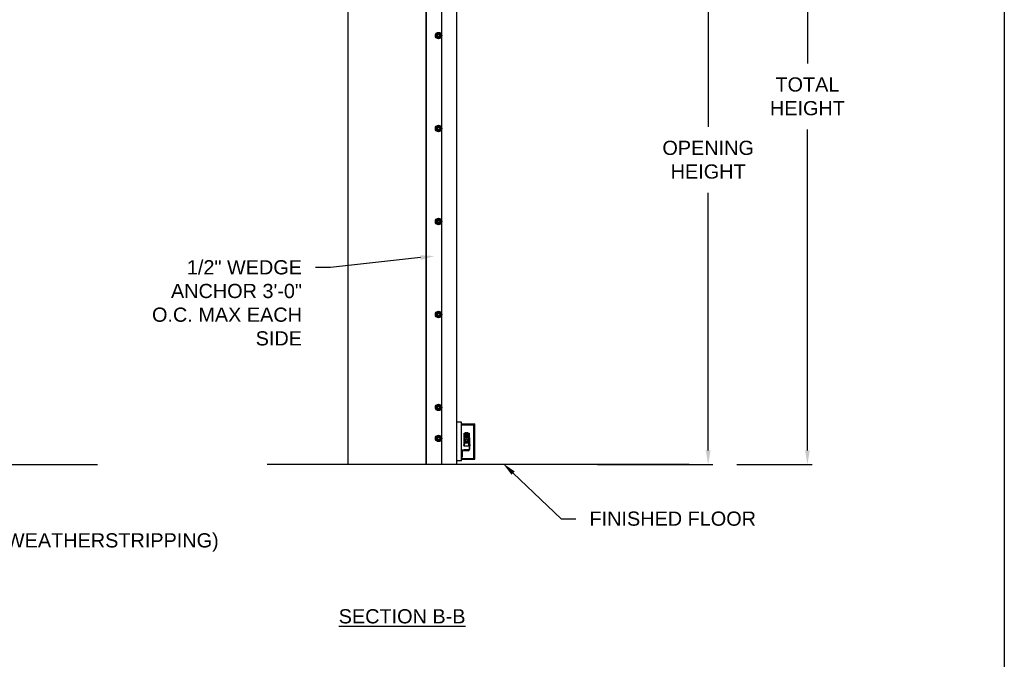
# Model space of a CAD drawing. Header units: inches. Extents: x 170 to 312, y 215 to 248.
# Tile 583 of 656: x 305.88 to 312.38, y 219.13 to 223.35. Entities that reach past the tile are written whole.
import ezdxf
from ezdxf import colors
from ezdxf.entities.mleader import LeaderData, LeaderLine
from ezdxf.math import Vec2, Vec3

# ---------------------------------------------------------------- set-up
doc = ezdxf.new("R2010")
doc.units = ezdxf.units.IN
doc.header["$LTSCALE"] = 0.25
doc.header["$MEASUREMENT"] = 0
doc.layers.add('ANNOTATIONS', color=1, linetype='Continuous')
doc.layers.add('MOTOR LH', color=7, linetype='Continuous')
doc.styles.add('ARIAL', font='arial.ttf', dxfattribs={"height": 0.09375})
doc.dimstyles.new('STANDARD$0', dxfattribs={"dimtxt": 0.09375, "dimasz": 0.09375, "dimexe": 0.03125, "dimexo": 0.046875, "dimgap": 0.09, "dimtad": 0, "dimtih": 1, "dimtoh": 1, "dimdec": 4, "dimzin": 0, "dimdsep": 46, "dimtxsty": 'ARIAL', "dimcen": 0.09, "dimadec": 0, "dimazin": 0, "dimtfac": 1, "dimtdec": 4, "dimtofl": 0, "dimtmove": 0, "dimatfit": 1, "dimfxl": 1, "dimtolj": 1, "dimtzin": 0, "dimarcsym": 0})

# ---------------------------------------------------------------- blocks, each defined once
blk = doc.blocks.new('*D138')
at = {"layer": 'ANNOTATIONS', "color": 0, "lineweight": -2, "transparency": 16777216}
for p, q in [((308.6062, 224.4367), (310.4521, 224.4367)), ((310.4209, 224.343), (310.4209, 222.6434)), ((310.4209, 220.5089), (310.4209, 222.2085)), ((309.6903, 220.4151), (310.4521, 220.4151))]:
    blk.add_line(p, q, dxfattribs=at)
at = {"layer": 'ANNOTATIONS', "color": 0, "transparency": 16777216}
for points in [[(310.4052, 224.343), (310.4365, 224.343), (310.4209, 224.4367)], [(310.4052, 220.5089), (310.4365, 220.5089), (310.4209, 220.4151)]]:
    blk.add_solid(points, dxfattribs=at)
at = {"layer": 'defpoints', "color": 0, "transparency": 16777216}
for p in [(308.5593, 224.4367), (309.6435, 220.4151), (310.4209, 220.4151)]:
    blk.add_point(p, dxfattribs=at)
at = {"layer": 'ANNOTATIONS', "color": 0, "transparency": 16777216, "insert": (310.4209, 222.4259), "char_height": 0.09375, "attachment_point": 5, "style": 'ARIAL'}
blk.add_mtext('\\A1;OPENING\\PHEIGHT', dxfattribs=at)
blk = doc.blocks.new('*D139')
at = {"layer": 'ANNOTATIONS', "color": 0, "lineweight": -2, "transparency": 16777216}
for p, q in [((308.6062, 225.2727), (311.1071, 225.2727)), ((311.0759, 225.179), (311.0759, 223.0613)), ((311.0759, 220.5089), (311.0759, 222.6265)), ((310.6107, 220.4151), (311.1071, 220.4151))]:
    blk.add_line(p, q, dxfattribs=at)
at = {"layer": 'ANNOTATIONS', "color": 0, "transparency": 16777216}
for points in [[(311.0602, 225.179), (311.0915, 225.179), (311.0759, 225.2727)], [(311.0602, 220.5089), (311.0915, 220.5089), (311.0759, 220.4151)]]:
    blk.add_solid(points, dxfattribs=at)
at = {"layer": 'defpoints', "color": 0, "transparency": 16777216}
for p in [(308.5593, 225.2727), (310.5638, 220.4151), (311.0759, 220.4151)]:
    blk.add_point(p, dxfattribs=at)
at = {"layer": 'ANNOTATIONS', "color": 0, "transparency": 16777216, "insert": (311.0759, 222.8439), "char_height": 0.09375, "attachment_point": 5, "style": 'ARIAL'}
blk.add_mtext('\\A1;TOTAL\\PHEIGHT', dxfattribs=at)

msp = doc.modelspace()

# ---------------------------------------------------------------- linework, layer by layer
at = {"layer": 'defpoints'}
msp.add_lwpolyline([(312.37519, 214.75854), (292.90531, 214.75854), (292.90531, 227.49365), (312.37519, 227.49365)], close=True, dxfattribs=at)
at = {"layer": 'MOTOR LH'}
for p, q in [((308.04365, 225.91347), (308.04365, 220.41511)), ((308.55928, 220.41511), (308.55928, 225.91347)), ((308.5611, 220.41779), (308.5611, 225.22508)), ((308.6633, 220.41779), (308.6633, 225.22508)), ((308.76336, 220.41779), (308.76336, 224.60767)), ((308.7922, 220.69471), (308.7624, 220.69471)), ((308.7922, 220.43923), (308.7922, 220.69471)), ((308.7922, 220.68406), (308.88201, 220.68406)), ((308.7922, 220.67766), (308.8756, 220.67766)), ((308.8756, 220.45628), (308.8756, 220.67766)), ((308.88201, 220.44987), (308.88201, 220.68406)), ((308.81009, 220.62346), (308.84362, 220.62346)), ((308.81009, 220.57875), (308.81009, 220.62346)), ((308.81009, 220.61639), (308.81143, 220.61676)), ((308.81143, 220.60258), (308.81009, 220.6027)), ((308.81143, 220.62346), (308.81143, 220.60258)), ((308.81143, 220.61676), (308.84228, 220.61676)), ((308.81546, 220.60258), (308.81143, 220.60258)), ((308.81277, 220.60258), (308.81277, 220.58495)), ((308.82283, 220.61542), (308.81546, 220.61676)), ((308.81546, 220.61676), (308.81546, 220.58815)), ((308.82283, 220.60201), (308.81546, 220.60258)), ((308.81948, 220.62682), (308.81613, 220.62346)), ((308.81948, 220.62682), (308.8235, 220.62682)), ((308.82283, 220.61542), (308.83088, 220.61542)), ((308.82283, 220.61542), (308.82283, 220.59213)), ((308.83088, 220.60201), (308.82283, 220.60201)), ((308.8235, 220.62682), (308.82685, 220.62346)), ((308.83021, 220.62682), (308.82685, 220.62346)), ((308.83021, 220.62682), (308.83423, 220.62682)), ((308.83825, 220.61676), (308.83088, 220.61542)), ((308.83088, 220.61542), (308.83088, 220.59213)), ((308.83825, 220.60258), (308.83088, 220.60201)), ((308.83423, 220.62682), (308.83758, 220.62346)), ((308.83825, 220.61676), (308.83825, 220.58815)), ((308.84228, 220.60258), (308.83825, 220.60258)), ((308.84094, 220.58495), (308.84094, 220.60258)), ((308.84228, 220.60258), (308.84228, 220.62346)), ((308.84228, 220.61676), (308.84362, 220.61639)), ((308.84362, 220.6027), (308.84228, 220.60258)), ((308.84362, 220.62346), (308.84362, 220.57875)), ((308.8054, 220.54568), (308.8054, 220.54031)), ((308.81764, 220.59182), (308.80842, 220.57585)), ((308.80842, 220.57585), (308.81089, 220.57585)), ((308.80842, 220.57585), (308.81764, 220.55989)), ((308.81009, 220.53629), (308.81009, 220.57295)), ((308.84362, 220.53629), (308.81009, 220.53629)), ((308.81277, 220.55775), (308.81127, 220.53629)), ((308.81277, 220.56676), (308.81277, 220.55775)), ((308.81277, 220.55775), (308.84094, 220.55775)), ((308.81764, 220.59182), (308.81887, 220.58968)), ((308.83607, 220.59182), (308.81764, 220.59182)), ((308.81887, 220.56203), (308.81764, 220.55989)), ((308.81764, 220.55989), (308.83607, 220.55989)), ((308.82283, 220.59213), (308.82175, 220.59182)), ((308.83196, 220.59182), (308.83088, 220.59213)), ((308.83607, 220.59182), (308.83484, 220.58968)), ((308.83607, 220.55989), (308.83484, 220.56203)), ((308.84529, 220.57585), (308.83607, 220.59182)), ((308.83607, 220.55989), (308.84529, 220.57585)), ((308.84094, 220.55775), (308.84094, 220.56676)), ((308.84244, 220.53629), (308.84094, 220.55775)), ((308.84529, 220.57585), (308.84282, 220.57585)), ((308.84362, 220.59074), (308.84563, 220.59074)), ((308.84362, 220.57295), (308.84362, 220.51497)), ((308.84563, 220.59074), (308.84563, 220.51497)), ((308.84937, 220.54561), (308.84938, 220.54562)), ((308.7922, 220.51161), (308.8433, 220.51161)), ((308.79861, 220.49908), (308.79861, 220.46665)), ((308.83717, 220.50521), (308.80474, 220.50521)), ((308.81009, 220.51161), (308.81009, 220.51363)), ((308.81009, 220.51363), (308.84228, 220.51363)), ((308.8433, 220.51161), (308.8433, 220.51134)), ((298.56454, 220.41511), (306.39094, 220.41511)), ((310.29621, 220.41511), (307.50968, 220.41511)), ((308.5611, 220.41779), (308.76336, 220.41779)), ((308.7922, 220.43923), (308.7624, 220.43923)), ((308.79247, 220.46052), (308.7922, 220.46052)), ((308.7922, 220.45628), (308.8756, 220.45628)), ((308.7922, 220.44987), (308.88201, 220.44987))]:
    msp.add_line(p, q, dxfattribs=at)
at = {"layer": 'MOTOR LH', "flags": 128}
for points in [[(308.84974, 220.54362), (308.84972, 220.54361), (308.84969, 220.54361), (308.84966, 220.54361), (308.84961, 220.5436), (308.84956, 220.5436), (308.8495, 220.54359), (308.84944, 220.54359), (308.84937, 220.54358)], [(308.84937, 220.54241), (308.84944, 220.54241), (308.8495, 220.5424), (308.84956, 220.54239), (308.84961, 220.54239), (308.84966, 220.54239), (308.84969, 220.54238), (308.84972, 220.54238), (308.84974, 220.54238)]]:
    msp.add_lwpolyline(points, dxfattribs=at)
at = {"layer": 'MOTOR LH'}
for centre, radius in [((308.64201, 223.2451), 0.02129), ((308.64201, 223.2451), 0.01277), ((308.64201, 223.2451), 0.00852), ((308.64201, 223.2451), 0.0075), ((308.64201, 222.63195), 0.02129), ((308.64201, 222.63195), 0.01277), ((308.64201, 222.63195), 0.00852), ((308.64201, 222.63195), 0.0075), ((308.64201, 222.0188), 0.02129), ((308.64201, 222.0188), 0.01277), ((308.64201, 222.0188), 0.00852), ((308.64201, 222.0188), 0.0075), ((308.64201, 221.40564), 0.02129), ((308.64201, 221.40564), 0.01277), ((308.64201, 221.40564), 0.00852), ((308.64201, 221.40564), 0.0075), ((308.64201, 220.79249), 0.02129), ((308.64201, 220.79249), 0.01277), ((308.64201, 220.79249), 0.00852), ((308.64201, 220.79249), 0.0075), ((308.64201, 220.58811), 0.02129), ((308.64201, 220.58811), 0.01277), ((308.64201, 220.58811), 0.00852), ((308.64201, 220.58811), 0.0075), ((308.82685, 220.57585), 0.01597), ((308.82685, 220.57585), 0.00738), ((308.82685, 220.57585), 0.00671)]:
    msp.add_circle(centre, radius, dxfattribs=at)
for centre, radius, start, end in [((308.82685, 220.57585), 0.01676, 132.269594, 167.730406), ((308.82685, 220.57585), 0.01676, 192.269594, 227.730406), ((308.82685, 220.57585), 0.01676, 252.269594, 287.730406), ((308.82685, 220.57585), 0.01676, 12.269594, 47.730406), ((308.82685, 220.57585), 0.01676, 312.269594, 347.730406), ((308.84762, 220.54772), 0.000644, 35.783043, 90), ((308.84762, 220.53828), 0.000644, 270, 324.216957), ((308.84107, 220.543), 0.00872, 17.528167, 35.783043), ((308.84107, 220.543), 0.00872, 324.216957, 342.471833), ((308.84102, 220.543), 0.00875, 4.056065, 17.367813), ((308.83897, 220.543), 0.01042, 356.787808, 3.212192), ((308.84102, 220.543), 0.00875, 342.632118, 355.944005), ((308.86132, 220.55526), 0.01908, 231.2107, 231.273727), ((308.79247, 220.46665), 0.00613, 270, 0), ((308.80474, 220.49908), 0.00613, 90, 180), ((308.83717, 220.51134), 0.00613, 270, 0), ((308.84228, 220.51497), 0.00335, 270, 0), ((308.84228, 220.51497), 0.00134, 270, 0)]:
    msp.add_arc(centre, radius, start, end, dxfattribs=at)
for points, knots in [([(308.64201, 223.25985), (308.64101, 223.25928), (308.63899, 223.25811), (308.63678, 223.25684), (308.63565, 223.25618), (308.63562, 223.25617)], [0, 0, 0, 0, 0.4843396, 0.98632, 1, 1, 1, 1]), ([(308.64839, 223.25617), (308.6475, 223.25668), (308.64568, 223.25773), (308.64356, 223.25895), (308.64236, 223.25965), (308.64201, 223.25985)], [0, 0, 0, 0, 0.40630307, 0.82725964, 1, 1, 1, 1]), ([(308.64839, 223.25617), (308.6475, 223.25668), (308.64568, 223.25773), (308.64356, 223.25895), (308.64236, 223.25965), (308.64201, 223.25985)], [0, 0, 0, 0, 0.4062953, 0.8272611, 1, 1, 1, 1]), ([(308.63562, 223.25617), (308.63472, 223.25565), (308.6329, 223.2546), (308.63079, 223.25338), (308.62958, 223.25268), (308.62923, 223.25248)], [0, 0, 0, 0, 0.4063029, 0.8272597, 1, 1, 1, 1]), ([(308.62923, 223.2451), (308.62923, 223.24527), (308.62923, 223.24638), (308.62923, 223.24844), (308.62923, 223.25072), (308.62923, 223.25204), (308.62923, 223.25248)], [0, 0, 0, 0, 0.0665057, 0.4352989, 0.8145616, 1, 1, 1, 1]), ([(308.62923, 223.23773), (308.62923, 223.23835), (308.62923, 223.23983), (308.62923, 223.24229), (308.62923, 223.24416), (308.62923, 223.2451)], [0, 0, 0, 0, 0.2654559, 0.628086, 1, 1, 1, 1]), ([(308.62923, 223.23773), (308.63023, 223.23715), (308.63225, 223.23599), (308.63446, 223.23471), (308.63559, 223.23406), (308.63562, 223.23404)], [0, 0, 0, 0, 0.4843391, 0.98632, 1, 1, 1, 1]), ([(308.63562, 223.23404), (308.63651, 223.23352), (308.63833, 223.23247), (308.64045, 223.23125), (308.64166, 223.23056), (308.64201, 223.23035)], [0, 0, 0, 0, 0.40629018, 0.82727519, 1, 1, 1, 1]), ([(308.64201, 223.23035), (308.643, 223.23093), (308.64502, 223.23209), (308.64723, 223.23337), (308.64836, 223.23402), (308.64839, 223.23404)], [0, 0, 0, 0, 0.48432975, 0.98634069, 1, 1, 1, 1]), ([(308.64201, 223.23035), (308.643, 223.23093), (308.64502, 223.23209), (308.64723, 223.23337), (308.64836, 223.23402), (308.64839, 223.23404)], [0, 0, 0, 0, 0.4843389, 0.9863397, 1, 1, 1, 1]), ([(308.65478, 223.25248), (308.65379, 223.25305), (308.65176, 223.25422), (308.64956, 223.25549), (308.64842, 223.25615), (308.64839, 223.25617)], [0, 0, 0, 0, 0.4843391, 0.98632, 1, 1, 1, 1]), ([(308.65478, 223.25248), (308.65379, 223.25305), (308.65176, 223.25422), (308.64956, 223.25549), (308.64842, 223.25615), (308.64839, 223.25617)], [0, 0, 0, 0, 0.4843494, 0.9863201, 1, 1, 1, 1]), ([(308.64839, 223.23404), (308.64929, 223.23456), (308.65111, 223.23561), (308.65322, 223.23683), (308.65443, 223.23753), (308.65478, 223.23773)], [0, 0, 0, 0, 0.4063026, 0.8272793, 1, 1, 1, 1]), ([(308.64839, 223.23404), (308.64929, 223.23456), (308.65111, 223.23561), (308.65322, 223.23683), (308.65443, 223.23753), (308.65478, 223.23773)], [0, 0, 0, 0, 0.4062946, 0.8272804, 1, 1, 1, 1]), ([(308.65478, 223.2451), (308.65478, 223.24527), (308.65478, 223.24638), (308.65478, 223.24844), (308.65478, 223.25072), (308.65478, 223.25204), (308.65478, 223.25248)], [0, 0, 0, 0, 0.0665057, 0.4352989, 0.8145616, 1, 1, 1, 1]), ([(308.65478, 223.23773), (308.65478, 223.23835), (308.65478, 223.23983), (308.65478, 223.24229), (308.65478, 223.24416), (308.65478, 223.2451)], [0, 0, 0, 0, 0.2654559, 0.628086, 1, 1, 1, 1]), ([(308.65478, 223.23773), (308.65478, 223.23835), (308.65478, 223.23983), (308.65478, 223.24229), (308.65478, 223.24416), (308.65478, 223.2451)], [0, 0, 0, 0, 0.2654541, 0.6280925, 1, 1, 1, 1]), ([(308.63562, 222.64301), (308.63472, 222.6425), (308.6329, 222.64145), (308.63079, 222.64022), (308.62958, 222.63953), (308.62923, 222.63933)], [0, 0, 0, 0, 0.4063027, 0.8272695, 1, 1, 1, 1]), ([(308.62923, 222.63195), (308.62923, 222.63212), (308.62923, 222.63322), (308.62923, 222.63529), (308.62923, 222.63756), (308.62923, 222.63889), (308.62923, 222.63933)], [0, 0, 0, 0, 0.0665254, 0.43527, 0.8145456, 1, 1, 1, 1]), ([(308.62923, 222.62457), (308.62923, 222.6252), (308.62923, 222.62668), (308.62923, 222.62914), (308.62923, 222.631), (308.62923, 222.63195)], [0, 0, 0, 0, 0.2654611, 0.6280578, 1, 1, 1, 1]), ([(308.62923, 222.62457), (308.63023, 222.624), (308.63225, 222.62283), (308.63446, 222.62156), (308.63559, 222.6209), (308.63562, 222.62089)], [0, 0, 0, 0, 0.4843391, 0.98632, 1, 1, 1, 1]), ([(308.64201, 222.6467), (308.64101, 222.64613), (308.63899, 222.64496), (308.63678, 222.64368), (308.63565, 222.64303), (308.63562, 222.64301)], [0, 0, 0, 0, 0.4843346, 0.9863304, 1, 1, 1, 1]), ([(308.63562, 222.62089), (308.63651, 222.62037), (308.63833, 222.61932), (308.64045, 222.6181), (308.64166, 222.6174), (308.64201, 222.6172)], [0, 0, 0, 0, 0.4062965, 0.8272672, 1, 1, 1, 1]), ([(308.64839, 222.64301), (308.6475, 222.64353), (308.64568, 222.64458), (308.64356, 222.6458), (308.64236, 222.6465), (308.64201, 222.6467)], [0, 0, 0, 0, 0.4062967, 0.8272676, 1, 1, 1, 1]), ([(308.64839, 222.64301), (308.6475, 222.64353), (308.64568, 222.64458), (308.64356, 222.6458), (308.64236, 222.6465), (308.64201, 222.6467)], [0, 0, 0, 0, 0.406289, 0.8272691, 1, 1, 1, 1]), ([(308.64201, 222.6172), (308.643, 222.61777), (308.64502, 222.61894), (308.64723, 222.62022), (308.64836, 222.62087), (308.64839, 222.62089)], [0, 0, 0, 0, 0.4843348, 0.9863303, 1, 1, 1, 1]), ([(308.64201, 222.6172), (308.643, 222.61777), (308.64502, 222.61894), (308.64723, 222.62022), (308.64836, 222.62087), (308.64839, 222.62089)], [0, 0, 0, 0, 0.484344, 0.9863293, 1, 1, 1, 1]), ([(308.65478, 222.63933), (308.65379, 222.6399), (308.65176, 222.64107), (308.64956, 222.64234), (308.64842, 222.643), (308.64839, 222.64301)], [0, 0, 0, 0, 0.4843289, 0.98632, 1, 1, 1, 1]), ([(308.65478, 222.63933), (308.65379, 222.6399), (308.65176, 222.64107), (308.64956, 222.64234), (308.64842, 222.643), (308.64839, 222.64301)], [0, 0, 0, 0, 0.4843392, 0.9863201, 1, 1, 1, 1]), ([(308.64839, 222.62089), (308.64929, 222.6214), (308.65111, 222.62245), (308.65322, 222.62368), (308.65443, 222.62437), (308.65478, 222.62457)], [0, 0, 0, 0, 0.4062924, 0.8272695, 1, 1, 1, 1]), ([(308.64839, 222.62089), (308.64929, 222.6214), (308.65111, 222.62245), (308.65322, 222.62368), (308.65443, 222.62437), (308.65478, 222.62457)], [0, 0, 0, 0, 0.4062844, 0.8272706, 1, 1, 1, 1]), ([(308.65478, 222.63195), (308.65478, 222.63212), (308.65478, 222.63322), (308.65478, 222.63529), (308.65478, 222.63756), (308.65478, 222.63889), (308.65478, 222.63933)], [0, 0, 0, 0, 0.0665254, 0.43527, 0.8145456, 1, 1, 1, 1]), ([(308.65478, 222.62457), (308.65478, 222.6252), (308.65478, 222.62668), (308.65478, 222.62914), (308.65478, 222.631), (308.65478, 222.63195)], [0, 0, 0, 0, 0.2654611, 0.6280578, 1, 1, 1, 1]), ([(308.65478, 222.62457), (308.65478, 222.6252), (308.65478, 222.62668), (308.65478, 222.62914), (308.65478, 222.631), (308.65478, 222.63195)], [0, 0, 0, 0, 0.2654593, 0.6280643, 1, 1, 1, 1]), ([(308.63562, 222.02986), (308.63472, 222.02934), (308.6329, 222.02829), (308.63079, 222.02707), (308.62958, 222.02637), (308.62923, 222.02617)], [0, 0, 0, 0, 0.4062926, 0.8272597, 1, 1, 1, 1]), ([(308.62923, 222.0188), (308.62923, 222.01897), (308.62923, 222.02007), (308.62923, 222.02213), (308.62923, 222.02441), (308.62923, 222.02574), (308.62923, 222.02617)], [0, 0, 0, 0, 0.0665463, 0.4352904, 0.8145654, 1, 1, 1, 1]), ([(308.64201, 222.03355), (308.64101, 222.03297), (308.63899, 222.03181), (308.63678, 222.03053), (308.63565, 222.02988), (308.63562, 222.02986)], [0, 0, 0, 0, 0.4843397, 0.9863305, 1, 1, 1, 1]), ([(308.64839, 222.02986), (308.6475, 222.03038), (308.64568, 222.03143), (308.64356, 222.03265), (308.64236, 222.03334), (308.64201, 222.03355)], [0, 0, 0, 0, 0.4062928, 0.8272596, 1, 1, 1, 1]), ([(308.64839, 222.02986), (308.6475, 222.03038), (308.64568, 222.03143), (308.64356, 222.03265), (308.64236, 222.03334), (308.64201, 222.03355)], [0, 0, 0, 0, 0.406285, 0.8272611, 1, 1, 1, 1]), ([(308.65478, 222.02617), (308.65379, 222.02675), (308.65176, 222.02791), (308.64956, 222.02919), (308.64842, 222.02984), (308.64839, 222.02986)], [0, 0, 0, 0, 0.4843391, 0.9863305, 1, 1, 1, 1]), ([(308.65478, 222.02617), (308.65379, 222.02675), (308.65176, 222.02791), (308.64956, 222.02919), (308.64842, 222.02984), (308.64839, 222.02986)], [0, 0, 0, 0, 0.4843494, 0.9863306, 1, 1, 1, 1]), ([(308.65478, 222.0188), (308.65478, 222.01897), (308.65478, 222.02007), (308.65478, 222.02213), (308.65478, 222.02441), (308.65478, 222.02574), (308.65478, 222.02617)], [0, 0, 0, 0, 0.0665463, 0.4352904, 0.8145654, 1, 1, 1, 1]), ([(308.62923, 222.01142), (308.62923, 222.01205), (308.62923, 222.01352), (308.62923, 222.01599), (308.62923, 222.01785), (308.62923, 222.0188)], [0, 0, 0, 0, 0.2654613, 0.6280785, 1, 1, 1, 1]), ([(308.62923, 222.01142), (308.63023, 222.01085), (308.63225, 222.00968), (308.63446, 222.0084), (308.63559, 222.00775), (308.63562, 222.00773)], [0, 0, 0, 0, 0.484334, 0.9863304, 1, 1, 1, 1]), ([(308.63562, 222.00773), (308.63651, 222.00722), (308.63833, 222.00617), (308.64045, 222.00495), (308.64166, 222.00425), (308.64201, 222.00405)], [0, 0, 0, 0, 0.4063027, 0.827269, 1, 1, 1, 1]), ([(308.64201, 222.00405), (308.643, 222.00462), (308.64502, 222.00579), (308.64723, 222.00706), (308.64836, 222.00772), (308.64839, 222.00773)], [0, 0, 0, 0, 0.4843298, 0.98632, 1, 1, 1, 1]), ([(308.64201, 222.00405), (308.643, 222.00462), (308.64502, 222.00579), (308.64723, 222.00706), (308.64836, 222.00772), (308.64839, 222.00773)], [0, 0, 0, 0, 0.4843389, 0.986319, 1, 1, 1, 1]), ([(308.64839, 222.00773), (308.64929, 222.00825), (308.65111, 222.0093), (308.65322, 222.01052), (308.65443, 222.01122), (308.65478, 222.01142)], [0, 0, 0, 0, 0.4062965, 0.8272677, 1, 1, 1, 1]), ([(308.64839, 222.00773), (308.64929, 222.00825), (308.65111, 222.0093), (308.65322, 222.01052), (308.65443, 222.01122), (308.65478, 222.01142)], [0, 0, 0, 0, 0.4062885, 0.8272688, 1, 1, 1, 1]), ([(308.65478, 222.01142), (308.65478, 222.01205), (308.65478, 222.01352), (308.65478, 222.01599), (308.65478, 222.01785), (308.65478, 222.0188)], [0, 0, 0, 0, 0.2654613, 0.6280785, 1, 1, 1, 1]), ([(308.65478, 222.01142), (308.65478, 222.01205), (308.65478, 222.01352), (308.65478, 222.01599), (308.65478, 222.01785), (308.65478, 222.0188)], [0, 0, 0, 0, 0.2654595, 0.6280849, 1, 1, 1, 1]), ([(308.63562, 221.41671), (308.63472, 221.41619), (308.6329, 221.41514), (308.63079, 221.41392), (308.62958, 221.41322), (308.62923, 221.41302)], [0, 0, 0, 0, 0.4062996, 0.8272686, 1, 1, 1, 1]), ([(308.62923, 221.40564), (308.62923, 221.40581), (308.62923, 221.40692), (308.62923, 221.40898), (308.62923, 221.41126), (308.62923, 221.41258), (308.62923, 221.41302)], [0, 0, 0, 0, 0.0665352, 0.4352862, 0.8145477, 1, 1, 1, 1]), ([(308.62923, 221.39827), (308.62923, 221.39889), (308.62923, 221.40037), (308.62923, 221.40283), (308.62923, 221.4047), (308.62923, 221.40564)], [0, 0, 0, 0, 0.2654613, 0.6280785, 1, 1, 1, 1]), ([(308.62923, 221.39827), (308.63023, 221.3977), (308.63225, 221.39653), (308.63446, 221.39525), (308.63559, 221.3946), (308.63562, 221.39458)], [0, 0, 0, 0, 0.4843366, 0.9863252, 1, 1, 1, 1]), ([(308.64201, 221.42039), (308.64101, 221.41982), (308.63899, 221.41865), (308.63678, 221.41738), (308.63565, 221.41672), (308.63562, 221.41671)], [0, 0, 0, 0, 0.4843371, 0.9863252, 1, 1, 1, 1]), ([(308.63562, 221.39458), (308.63651, 221.39406), (308.63833, 221.39301), (308.64045, 221.39179), (308.64166, 221.3911), (308.64201, 221.39089)], [0, 0, 0, 0, 0.4062996, 0.8272681, 1, 1, 1, 1]), ([(308.64839, 221.41671), (308.6475, 221.41722), (308.64568, 221.41827), (308.64356, 221.4195), (308.64236, 221.42019), (308.64201, 221.42039)], [0, 0, 0, 0, 0.40629469, 0.8272685, 1, 1, 1, 1]), ([(308.64839, 221.41671), (308.6475, 221.41722), (308.64568, 221.41827), (308.64356, 221.4195), (308.64236, 221.42019), (308.64201, 221.42039)], [0, 0, 0, 0, 0.4062869, 0.82727, 1, 1, 1, 1]), ([(308.64201, 221.39089), (308.643, 221.39147), (308.64502, 221.39263), (308.64723, 221.39391), (308.64836, 221.39456), (308.64839, 221.39458)], [0, 0, 0, 0, 0.4843323, 0.9863252, 1, 1, 1, 1]), ([(308.64201, 221.39089), (308.643, 221.39147), (308.64502, 221.39263), (308.64723, 221.39391), (308.64836, 221.39456), (308.64839, 221.39458)], [0, 0, 0, 0, 0.4843415, 0.9863242, 1, 1, 1, 1]), ([(308.65478, 221.41302), (308.65379, 221.41359), (308.65176, 221.41476), (308.64956, 221.41603), (308.64842, 221.41669), (308.64839, 221.41671)], [0, 0, 0, 0, 0.4843315, 0.9863252, 1, 1, 1, 1]), ([(308.65478, 221.41302), (308.65379, 221.41359), (308.65176, 221.41476), (308.64956, 221.41603), (308.64842, 221.41669), (308.64839, 221.41671)], [0, 0, 0, 0, 0.4843418, 0.9863253, 1, 1, 1, 1]), ([(308.64839, 221.39458), (308.64929, 221.3951), (308.65111, 221.39615), (308.65322, 221.39737), (308.65443, 221.39807), (308.65478, 221.39827)], [0, 0, 0, 0, 0.4062945, 0.8272686, 1, 1, 1, 1]), ([(308.64839, 221.39458), (308.64929, 221.3951), (308.65111, 221.39615), (308.65322, 221.39737), (308.65443, 221.39807), (308.65478, 221.39827)], [0, 0, 0, 0, 0.40628648, 0.82726969, 1, 1, 1, 1]), ([(308.65478, 221.40564), (308.65478, 221.40581), (308.65478, 221.40692), (308.65478, 221.40898), (308.65478, 221.41126), (308.65478, 221.41258), (308.65478, 221.41302)], [0, 0, 0, 0, 0.0665352, 0.4352862, 0.8145477, 1, 1, 1, 1]), ([(308.65478, 221.39827), (308.65478, 221.39889), (308.65478, 221.40037), (308.65478, 221.40283), (308.65478, 221.4047), (308.65478, 221.40564)], [0, 0, 0, 0, 0.2654613, 0.6280785, 1, 1, 1, 1]), ([(308.65478, 221.39827), (308.65478, 221.39889), (308.65478, 221.40037), (308.65478, 221.40283), (308.65478, 221.4047), (308.65478, 221.40564)], [0, 0, 0, 0, 0.2654595, 0.6280849, 1, 1, 1, 1]), ([(308.63562, 220.80355), (308.63472, 220.80304), (308.6329, 220.80199), (308.63079, 220.80076), (308.62958, 220.80007), (308.62923, 220.79987)], [0, 0, 0, 0, 0.40629704, 0.82726861, 1, 1, 1, 1]), ([(308.62923, 220.79249), (308.62923, 220.79266), (308.62923, 220.79376), (308.62923, 220.79583), (308.62923, 220.79811), (308.62923, 220.79943), (308.62923, 220.79987)], [0, 0, 0, 0, 0.0665355, 0.4352832, 0.8145516, 1, 1, 1, 1]), ([(308.62923, 220.78512), (308.62923, 220.78574), (308.62923, 220.78722), (308.62923, 220.78968), (308.62923, 220.79155), (308.62923, 220.79249)], [0, 0, 0, 0, 0.2654613, 0.6280733, 1, 1, 1, 1]), ([(308.64201, 220.80724), (308.64101, 220.80667), (308.63899, 220.8055), (308.63678, 220.80422), (308.63565, 220.80357), (308.63562, 220.80355)], [0, 0, 0, 0, 0.4843346, 0.9863252, 1, 1, 1, 1]), ([(308.64839, 220.80355), (308.6475, 220.80407), (308.64568, 220.80512), (308.64356, 220.80634), (308.64236, 220.80704), (308.64201, 220.80724)], [0, 0, 0, 0, 0.4062973, 0.8272685, 1, 1, 1, 1]), ([(308.64839, 220.80355), (308.6475, 220.80407), (308.64568, 220.80512), (308.64356, 220.80634), (308.64236, 220.80704), (308.64201, 220.80724)], [0, 0, 0, 0, 0.4062895, 0.82727, 1, 1, 1, 1]), ([(308.65478, 220.79987), (308.65379, 220.80044), (308.65176, 220.80161), (308.64956, 220.80288), (308.64842, 220.80354), (308.64839, 220.80355)], [0, 0, 0, 0, 0.484334, 0.9863252, 1, 1, 1, 1]), ([(308.65478, 220.79987), (308.65379, 220.80044), (308.65176, 220.80161), (308.64956, 220.80288), (308.64842, 220.80354), (308.64839, 220.80355)], [0, 0, 0, 0, 0.4843443, 0.9863253, 1, 1, 1, 1]), ([(308.65478, 220.79249), (308.65478, 220.79266), (308.65478, 220.79376), (308.65478, 220.79583), (308.65478, 220.79811), (308.65478, 220.79943), (308.65478, 220.79987)], [0, 0, 0, 0, 0.0665355, 0.4352832, 0.8145516, 1, 1, 1, 1]), ([(308.65478, 220.78512), (308.65478, 220.78574), (308.65478, 220.78722), (308.65478, 220.78968), (308.65478, 220.79155), (308.65478, 220.79249)], [0, 0, 0, 0, 0.2654613, 0.6280733, 1, 1, 1, 1]), ([(308.65478, 220.78512), (308.65478, 220.78574), (308.65478, 220.78722), (308.65478, 220.78968), (308.65478, 220.79155), (308.65478, 220.79249)], [0, 0, 0, 0, 0.2654594, 0.6280798, 1, 1, 1, 1]), ([(308.62923, 220.78512), (308.63023, 220.78454), (308.63225, 220.78337), (308.63446, 220.7821), (308.63559, 220.78145), (308.63562, 220.78143)], [0, 0, 0, 0, 0.4843328, 0.9863252, 1, 1, 1, 1]), ([(308.63562, 220.78143), (308.63651, 220.78091), (308.63833, 220.77986), (308.64045, 220.77864), (308.64166, 220.77794), (308.64201, 220.77774)], [0, 0, 0, 0, 0.4062945, 0.8272656, 1, 1, 1, 1]), ([(308.64201, 220.77774), (308.643, 220.77831), (308.64502, 220.77948), (308.64723, 220.78076), (308.64836, 220.78141), (308.64839, 220.78143)], [0, 0, 0, 0, 0.4843348, 0.9863278, 1, 1, 1, 1]), ([(308.64201, 220.77774), (308.643, 220.77831), (308.64502, 220.77948), (308.64723, 220.78076), (308.64836, 220.78141), (308.64839, 220.78143)], [0, 0, 0, 0, 0.484344, 0.9863268, 1, 1, 1, 1]), ([(308.64839, 220.78143), (308.64929, 220.78194), (308.65111, 220.783), (308.65322, 220.78422), (308.65443, 220.78491), (308.65478, 220.78512)], [0, 0, 0, 0, 0.406296, 0.8272666, 1, 1, 1, 1]), ([(308.64839, 220.78143), (308.64929, 220.78194), (308.65111, 220.783), (308.65322, 220.78422), (308.65443, 220.78491), (308.65478, 220.78512)], [0, 0, 0, 0, 0.4062881, 0.8272677, 1, 1, 1, 1]), ([(308.63562, 220.59917), (308.63472, 220.59865), (308.6329, 220.5976), (308.63079, 220.59638), (308.62958, 220.59568), (308.62923, 220.59548)], [0, 0, 0, 0, 0.40628846, 0.82726867, 1, 1, 1, 1]), ([(308.62923, 220.58811), (308.62923, 220.58828), (308.62923, 220.58938), (308.62923, 220.59144), (308.62923, 220.59372), (308.62923, 220.59505), (308.62923, 220.59548)], [0, 0, 0, 0, 0.0665305, 0.4352817, 0.8145511, 1, 1, 1, 1]), ([(308.64201, 220.60286), (308.64101, 220.60228), (308.63899, 220.60112), (308.63678, 220.59984), (308.63565, 220.59919), (308.63562, 220.59917)], [0, 0, 0, 0, 0.4843437, 0.9863253, 1, 1, 1, 1]), ([(308.64839, 220.59917), (308.6475, 220.59968), (308.64568, 220.60074), (308.64356, 220.60196), (308.64236, 220.60265), (308.64201, 220.60286)], [0, 0, 0, 0, 0.4062895, 0.8272688, 1, 1, 1, 1]), ([(308.65478, 220.59548), (308.65379, 220.59605), (308.65176, 220.59722), (308.64956, 220.5985), (308.64842, 220.59915), (308.64839, 220.59917)], [0, 0, 0, 0, 0.4843438, 0.9863266, 1, 1, 1, 1]), ([(308.65478, 220.58811), (308.65478, 220.58828), (308.65478, 220.58938), (308.65478, 220.59144), (308.65478, 220.59372), (308.65478, 220.59505), (308.65478, 220.59548)], [0, 0, 0, 0, 0.0665305, 0.4352817, 0.8145511, 1, 1, 1, 1]), ([(308.62923, 220.58073), (308.62923, 220.58136), (308.62923, 220.58283), (308.62923, 220.58529), (308.62923, 220.58716), (308.62923, 220.58811)], [0, 0, 0, 0, 0.2654596, 0.6280786, 1, 1, 1, 1]), ([(308.62923, 220.58073), (308.63023, 220.58016), (308.63225, 220.57899), (308.63446, 220.57771), (308.63559, 220.57706), (308.63562, 220.57704)], [0, 0, 0, 0, 0.4843446, 0.9863259, 1, 1, 1, 1]), ([(308.63562, 220.57704), (308.63651, 220.57653), (308.63833, 220.57548), (308.64045, 220.57425), (308.64166, 220.57356), (308.64201, 220.57336)], [0, 0, 0, 0, 0.4062895, 0.8272688, 1, 1, 1, 1]), ([(308.64201, 220.57336), (308.643, 220.57393), (308.64502, 220.5751), (308.64723, 220.57637), (308.64836, 220.57703), (308.64839, 220.57704)], [0, 0, 0, 0, 0.4843443, 0.9863259, 1, 1, 1, 1]), ([(308.64839, 220.57704), (308.64929, 220.57756), (308.65111, 220.57861), (308.65322, 220.57983), (308.65443, 220.58053), (308.65478, 220.58073)], [0, 0, 0, 0, 0.4062888, 0.8272688, 1, 1, 1, 1]), ([(308.65478, 220.58073), (308.65478, 220.58136), (308.65478, 220.58283), (308.65478, 220.58529), (308.65478, 220.58716), (308.65478, 220.58811)], [0, 0, 0, 0, 0.2654596, 0.6280786, 1, 1, 1, 1]), ([(308.82476, 220.56888), (308.82482, 220.5689), (308.82539, 220.56911), (308.82664, 220.56921), (308.82801, 220.56918), (308.82867, 220.56894), (308.82881, 220.56889)], [0, 0, 0, 0, 0.054228, 0.4668722, 0.8814806, 1, 1, 1, 1])]:
    msp.add_open_spline(points, degree=3, knots=knots, dxfattribs=at)
for points in [[(308.81009, 220.54568), (308.8054, 220.54568)], [(308.8054, 220.54031), (308.81009, 220.54031)], [(308.84762, 220.54836), (308.84563, 220.54836)], [(308.84563, 220.53763), (308.84762, 220.53763)]]:
    msp.add_open_spline(points, degree=1, dxfattribs=at)

# ---------------------------------------------------------------- texts
at = {"layer": 'ANNOTATIONS', "insert": (308.40108, 219.46119), "char_height": 0.09375, "width": 1.3823677, "attachment_point": 2, "style": 'ARIAL'}
msp.add_mtext('{\\LSECTION B-B}', dxfattribs=at)

# ---------------------------------------------------------------- dimensions: what is measured, and where the dimension line sits
at = {"layer": 'ANNOTATIONS'}
for base, p1, p2, text, picture, middle in [((311.07585, 220.41511), (308.55928, 225.27272), (310.56381, 220.41511), 'TOTAL\\PHEIGHT', '*D139', (311.07585, 222.84392)), ((310.42087, 220.41511), (308.55928, 224.43674), (309.64347, 220.41511), 'OPENING\\PHEIGHT', '*D138', (310.42087, 222.42592))]:
    dim = msp.add_linear_dim(base=base, p1=p1, p2=p2, angle=90, text=text, dimstyle='STANDARD$0', dxfattribs=at)
    dim.commit()
    dim.dimension.update_dxf_attribs({"geometry": picture, "text_midpoint": middle})

# ---------------------------------------------------------------- leaders
ml = msp.add_multileader_mtext('Standard', dxfattribs=at)
ml.set_content('1/2" WEDGE ANCHOR 3\'-0" O.C. MAX EACH SIDE', color=256, style='ARIAL')
ml.set_leader_properties()
ml.build(insert=Vec2(0, 0))
ml.multileader.update_dxf_attribs({"dogleg_length": 0.36, "arrow_head_size": 0.09375})
ctx = ml.context
ctx.base_point, ctx.char_height, ctx.arrow_head_size, ctx.landing_gap_size, ctx.plane_origin = Vec3(306.67769, 221.7159), 0.09375, 0.09375, 0.09, Vec3(305.77908, 221.28268)
ctx.text_align_type = 2
notes = []
notes.append((ctx, [(1, (1, 1, 0), (307.92845, 221.7159), (-1, 0), 0.09796, [(0, [(308.61513, 221.79086)], 0, [])])]))
ctx.mtext.insert, ctx.mtext.width, ctx.mtext.alignment, ctx.mtext.flow_direction = Vec3(307.74049, 221.76358), 1.0237808, 3, 5
ml = msp.add_multileader_mtext('Standard', dxfattribs=at)
ml.set_content('SAFETY EDGE\\P (ALSO SERVES AS WEATHERSTRIPPING)', color=256, style='ARIAL')
ml.set_leader_properties()
ml.build(insert=Vec2(0, 0))
ml.multileader.update_dxf_attribs({"dogleg_length": 0.36, "arrow_head_size": 0.09375})
ctx = ml.context
ctx.base_point, ctx.char_height, ctx.arrow_head_size, ctx.landing_gap_size, ctx.plane_origin = Vec3(304.45225, 220.0578), 0.09375, 0.09375, 0.09, Vec3(303.66721, 219.62457)
notes.append((ctx, [(0, (1, 1, 0), (304.35429, 220.0578), (1, 0), 0.09796, [(0, [(303.97012, 220.42387)], 0, [])])]))
ctx.mtext.insert, ctx.mtext.flow_direction = Vec3(304.54225, 220.11845), 5
ml = msp.add_multileader_mtext('Standard', dxfattribs=at)
ml.set_content('FINISHED FLOOR', color=256, style='ARIAL')
ml.set_leader_properties()
ml.build(insert=Vec2(0, 0))
ml.multileader.update_dxf_attribs({"dogleg_length": 0.36, "arrow_head_size": 0.09375})
ctx = ml.context
ctx.base_point, ctx.char_height, ctx.arrow_head_size, ctx.landing_gap_size, ctx.plane_origin = Vec3(309.54788, 220.0578), 0.09375, 0.09375, 0.09, Vec3(308.76284, 219.62457)
notes.append((ctx, [(0, (1, 1, 0), (309.44992, 220.0578), (1, 0), 0.09796, [(0, [(309.06575, 220.42387)], 0, [])])]))
ctx.mtext.insert, ctx.mtext.flow_direction = Vec3(309.63788, 220.10547), 5
for ctx, leaders in notes:
    for number, flags, end, landing, length, lines in leaders:
        leader = LeaderData()
        leader.index, (leader.has_last_leader_line, leader.has_dogleg_vector, leader.attachment_direction) = number, flags
        leader.last_leader_point, leader.dogleg_vector, leader.dogleg_length = Vec3(end), Vec3(landing), length
        for number, points, colour, breaks in lines:
            line = LeaderLine()
            line.index, line.vertices, line.color, line.breaks = number, Vec3.list(points), colors.encode_raw_color(colour), breaks
            leader.lines.append(line)
        ctx.leaders.append(leader)

doc.saveas('drawing.dxf')
